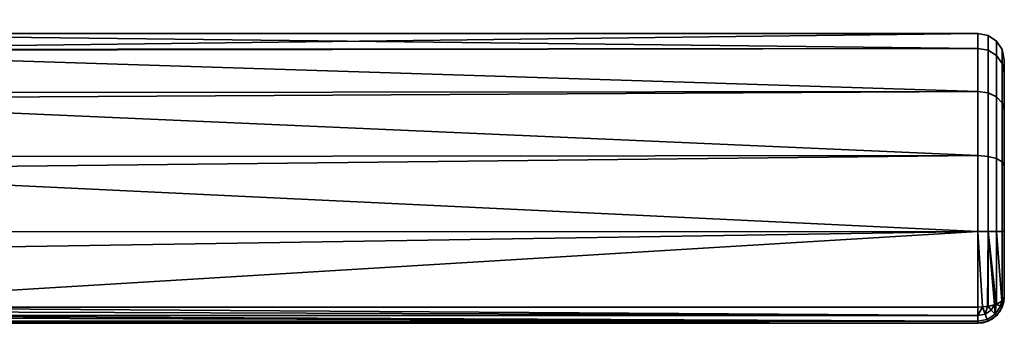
# Model space of a CAD drawing. Header units: millimetres. Extents: x -508 to 6708, y -115 to 193.
# Tile 739 of 1056: x 2696 to 2771, y -115 to -92. Entities that reach past the tile are written whole.
import ezdxf

# ---------------------------------------------------------------- set-up
doc = ezdxf.new("R2010")
doc.units = ezdxf.units.MM
doc.layers.add('151', color=7, linetype='Continuous', true_color=0xffffff)

# ---------------------------------------------------------------- blocks, each defined once
blk = doc.blocks.new('UG_SURFACE_197')
at = {"layer": '151', "color": 254, "linetype": 'Continuous', "lineweight": 35}
for points in [[(2769, -94.144, 1098.254), (2671, -94.218, 1098.27), (2671, -93, 1104)], [(2769, -93, 1104), (2671, -93, 1104), (2671, -94.218, 1109.73)], [(2671, -94.218, 1109.73), (2769, -94.144, 1109.746), (2769, -93, 1104)], [(2671, -93, 1104), (2769, -93, 1104), (2769, -94.144, 1098.254)], [(2769.765, -94.285, 1109.688), (2769.765, -93.152, 1104), (2769, -93, 1104), (2769, -94.144, 1109.746)], [(2769.765, -93.152, 1104), (2769.765, -94.285, 1098.312), (2769, -94.144, 1098.254), (2769, -93, 1104)], [(2770.414, -94.685, 1109.522), (2770.414, -93.586, 1104), (2769.765, -93.152, 1104), (2769.765, -94.285, 1109.688)], [(2770.414, -93.586, 1104), (2770.414, -94.685, 1098.478), (2769.765, -94.285, 1098.312), (2769.765, -93.152, 1104)], [(2671, -94.297, 1097.899), (2769, -94.144, 1098.254), (2769, -97.402, 1093.385)], [(2769, -94.144, 1109.746), (2671, -94.218, 1109.73), (2671, -94.297, 1110.101)], [(2671, -94.297, 1110.101), (2769, -97.402, 1114.615), (2769, -94.144, 1109.746)], [(2671, -94.297, 1097.899), (2671, -94.218, 1098.27), (2769, -94.144, 1098.254)], [(2769.765, -97.51, 1114.508), (2769.765, -94.285, 1109.688), (2769, -94.144, 1109.746), (2769, -97.402, 1114.615)], [(2769.765, -94.285, 1098.312), (2769.765, -97.51, 1093.492), (2769, -97.402, 1093.385), (2769, -94.144, 1098.254)], [(2770.848, -95.285, 1109.273), (2770.848, -94.235, 1104), (2770.414, -93.586, 1104), (2770.414, -94.685, 1109.522)], [(2770.848, -94.235, 1104), (2770.848, -95.285, 1098.727), (2770.414, -94.685, 1098.478), (2770.414, -93.586, 1104)], [(2769, -97.402, 1093.385), (2671, -97.516, 1093.467), (2671, -94.297, 1097.899)], [(2671, -94.297, 1110.101), (2671, -97.516, 1114.532), (2769, -97.402, 1114.615)], [(2770.414, -97.816, 1114.201), (2770.414, -94.685, 1109.522), (2769.765, -94.285, 1109.688), (2769.765, -97.51, 1114.508)], [(2770.414, -94.685, 1098.478), (2770.414, -97.816, 1093.799), (2769.765, -97.51, 1093.492), (2769.765, -94.285, 1098.312)], [(2770.848, -98.275, 1113.742), (2770.848, -95.285, 1109.273), (2770.414, -94.685, 1109.522), (2770.414, -97.816, 1114.201)], [(2770.848, -95.285, 1098.727), (2770.848, -98.275, 1094.258), (2770.414, -97.816, 1093.799), (2770.414, -94.685, 1098.478)], [(2771, -95.992, 1108.98), (2771, -95, 1104), (2770.848, -94.235, 1104), (2770.848, -95.285, 1109.273)], [(2771, -95, 1104), (2771, -95.992, 1099.02), (2770.848, -95.285, 1098.727), (2770.848, -94.235, 1104)], [(2771, -98.815, 1113.2), (2771, -95.992, 1108.98), (2770.848, -95.285, 1109.273), (2770.848, -98.275, 1113.742)], [(2771, -95.992, 1099.02), (2771, -98.815, 1094.8), (2770.848, -98.275, 1094.258), (2770.848, -95.285, 1098.727)], [(2771, -98.815, 1113.2), (2771, -98.815, 1094.8), (2771, -95.992, 1099.02), (2771, -95, 1104)], [(2771, -95, 1104), (2771, -95.992, 1108.98), (2771, -98.815, 1113.2)], [(2671, -97.963, 1092.853), (2769, -97.402, 1093.385), (2769, -102.277, 1090.135)], [(2769, -102.277, 1117.865), (2769, -97.402, 1114.615), (2671, -97.963, 1115.147)], [(2769, -97.402, 1114.615), (2671, -97.516, 1114.532), (2671, -97.963, 1115.147)], [(2671, -97.963, 1092.853), (2671, -97.516, 1093.467), (2769, -97.402, 1093.385)], [(2769.765, -102.335, 1117.725), (2769.765, -97.51, 1114.508), (2769, -97.402, 1114.615), (2769, -102.277, 1117.865)], [(2769.765, -97.51, 1093.492), (2769.765, -102.335, 1090.275), (2769, -102.277, 1090.135), (2769, -97.402, 1093.385)], [(2770.414, -102.501, 1117.324), (2770.414, -97.816, 1114.201), (2769.765, -97.51, 1114.508), (2769.765, -102.335, 1117.725)], [(2770.414, -97.816, 1093.799), (2770.414, -102.501, 1090.676), (2769.765, -102.335, 1090.275), (2769.765, -97.51, 1093.492)], [(2770.848, -102.748, 1116.724), (2770.848, -98.275, 1113.742), (2770.414, -97.816, 1114.201), (2770.414, -102.501, 1117.324)], [(2770.848, -98.275, 1094.258), (2770.848, -102.748, 1091.276), (2770.414, -102.501, 1090.676), (2770.414, -97.816, 1093.799)], [(2769, -102.277, 1090.135), (2671, -102.376, 1090.305), (2671, -97.963, 1092.853)], [(2671, -97.963, 1115.147), (2671, -102.376, 1117.695), (2769, -102.277, 1117.865)], [(2771, -103.04, 1116.017), (2771, -98.815, 1113.2), (2770.848, -98.275, 1113.742), (2770.848, -102.748, 1116.724)], [(2771, -98.815, 1094.8), (2771, -103.04, 1091.983), (2770.848, -102.748, 1091.276), (2770.848, -98.275, 1094.258)], [(2771, -98.815, 1113.2), (2771, -103.04, 1091.983), (2771, -98.815, 1094.8)], [(2771, -98.815, 1113.2), (2771, -103.04, 1116.017), (2771, -103.04, 1091.983)], [(2671, -103.365, 1089.734), (2769, -102.277, 1090.135), (2769, -108.025, 1089)], [(2769, -108.025, 1119), (2769, -102.277, 1117.865), (2671, -103.365, 1118.266)], [(2769, -102.277, 1117.865), (2671, -102.376, 1117.695), (2671, -103.365, 1118.266)], [(2671, -103.365, 1089.734), (2671, -102.376, 1090.305), (2769, -102.277, 1090.135)], [(2769.765, -108.025, 1118.848), (2769.765, -102.335, 1117.725), (2769, -102.277, 1117.865), (2769, -108.025, 1119)], [(2769.765, -102.335, 1090.275), (2769.765, -108.025, 1089.152), (2769, -108.025, 1089), (2769, -102.277, 1090.135)], [(2770.414, -108.024, 1118.414), (2770.414, -102.501, 1117.324), (2769.765, -102.335, 1117.725), (2769.765, -108.025, 1118.848)], [(2770.414, -102.501, 1090.676), (2770.414, -108.024, 1089.586), (2769.765, -108.025, 1089.152), (2769.765, -102.335, 1090.275)], [(2770.848, -108.023, 1117.765), (2770.848, -102.748, 1116.724), (2770.414, -102.501, 1117.324), (2770.414, -108.024, 1118.414)], [(2770.848, -102.748, 1091.276), (2770.848, -108.023, 1090.235), (2770.414, -108.024, 1089.586), (2770.414, -102.501, 1090.676)], [(2771, -108.022, 1117), (2771, -103.04, 1116.017), (2770.848, -102.748, 1116.724), (2770.848, -108.023, 1117.765)], [(2771, -103.04, 1091.983), (2771, -108.022, 1091), (2770.848, -108.023, 1090.235), (2770.848, -102.748, 1091.276)], [(2771, -103.04, 1116.017), (2771, -113, 1092), (2771, -108.022, 1091), (2771, -103.04, 1091.983)], [(2771, -103.04, 1116.017), (2771, -108.022, 1117), (2771, -113, 1116), (2771, -113, 1092)], [(2769, -108.025, 1089), (2671, -108.051, 1089.242), (2671, -103.365, 1089.734)], [(2671, -103.365, 1118.266), (2671, -108.051, 1118.758), (2769, -108.025, 1119)], [(2769, -108.025, 1119), (2671, -109.568, 1118.918), (2674.353, -113.769, 1117.846)], [(2769, -108.025, 1119), (2671, -108.051, 1118.758), (2671, -109.568, 1118.918)], [(2674.353, -113.769, 1090.154), (2671, -109.568, 1089.082), (2769, -108.025, 1089)], [(2671, -109.568, 1089.082), (2671, -108.051, 1089.242), (2769, -108.025, 1089)], [(2769, -108.025, 1089), (2769, -113.769, 1090.154), (2674.353, -113.769, 1090.154)], [(2674.353, -113.769, 1117.846), (2769, -113.769, 1117.846), (2769, -108.025, 1119)], [(2769, -108.025, 1089), (2769.765, -108.025, 1089.152), (2769.733, -113.713, 1090.289), (2769.341, -113.743, 1090.216)], [(2769.765, -108.025, 1118.848), (2769, -108.025, 1119), (2769.341, -113.743, 1117.784), (2769.733, -113.713, 1117.712)], [(2769, -108.025, 1119), (2769, -113.769, 1117.846), (2769.341, -113.743, 1117.784)], [(2769.341, -113.743, 1090.216), (2769, -113.769, 1090.154), (2769, -108.025, 1089)], [(2769.765, -108.025, 1089.152), (2769.765, -113.711, 1090.294), (2769.733, -113.713, 1090.289)], [(2769.733, -113.713, 1117.712), (2769.765, -113.711, 1117.706), (2769.765, -108.025, 1118.848)], [(2769.765, -108.025, 1089.152), (2770.414, -108.024, 1089.586), (2770.414, -113.544, 1090.695), (2770.381, -113.552, 1090.674)], [(2770.381, -113.552, 1117.326), (2770.414, -113.544, 1117.305), (2770.414, -108.024, 1118.414), (2769.765, -108.025, 1118.848)], [(2769.765, -108.025, 1089.152), (2770.381, -113.552, 1090.674), (2770.245, -113.587, 1090.59)], [(2769.765, -108.025, 1118.848), (2769.765, -113.711, 1117.706), (2770.245, -113.587, 1117.41)], [(2770.245, -113.587, 1117.41), (2770.381, -113.552, 1117.326), (2769.765, -108.025, 1118.848)], [(2770.245, -113.587, 1090.59), (2769.765, -113.711, 1090.294), (2769.765, -108.025, 1089.152)], [(2770.414, -108.024, 1089.586), (2770.848, -108.023, 1090.235), (2770.848, -113.294, 1091.293), (2770.806, -113.318, 1091.236)], [(2770.806, -113.318, 1116.764), (2770.848, -113.294, 1116.706), (2770.848, -108.023, 1117.765), (2770.414, -108.024, 1118.414)], [(2770.414, -108.024, 1118.414), (2770.414, -113.544, 1117.305), (2770.806, -113.318, 1116.764)], [(2770.806, -113.318, 1091.236), (2770.414, -113.544, 1090.695), (2770.414, -108.024, 1089.586)], [(2771, -113, 1116), (2771, -108.022, 1117), (2770.848, -108.023, 1117.765), (2770.848, -113.294, 1116.706)], [(2771, -108.022, 1091), (2771, -113, 1092), (2770.848, -113.294, 1091.293), (2770.848, -108.023, 1090.235)], [(2770.001, -113.992, 1117.419), (2770.245, -113.587, 1117.41), (2769.765, -113.711, 1117.706)], [(2769.765, -113.711, 1090.294), (2770.245, -113.587, 1090.59), (2770.001, -113.992, 1090.581)], [(2770.245, -113.587, 1117.41), (2770.001, -113.992, 1117.419), (2770.312, -114.299, 1116.768)], [(2770.312, -114.299, 1091.232), (2770.001, -113.992, 1090.581), (2770.245, -113.587, 1090.59)], [(2770.312, -114.299, 1116.768), (2770.381, -113.552, 1117.326), (2770.245, -113.587, 1117.41)], [(2770.245, -113.587, 1090.59), (2770.381, -113.552, 1090.674), (2770.312, -114.299, 1091.232)], [(2770.312, -114.299, 1116.768), (2770.711, -113.695, 1116.768), (2770.381, -113.552, 1117.326)], [(2770.381, -113.552, 1090.674), (2770.711, -113.695, 1091.232), (2770.312, -114.299, 1091.232)], [(2770.414, -113.544, 1117.305), (2770.381, -113.552, 1117.326), (2770.711, -113.695, 1116.768)], [(2770.711, -113.695, 1091.232), (2770.381, -113.552, 1090.674), (2770.414, -113.544, 1090.695)], [(2770.711, -113.695, 1116.768), (2770.806, -113.318, 1116.764), (2770.414, -113.544, 1117.305)], [(2770.414, -113.544, 1090.695), (2770.806, -113.318, 1091.236), (2770.711, -113.695, 1091.232)], [(2770.711, -113.695, 1116.768), (2770.853, -113.752, 1116), (2770.848, -113.294, 1116.706)], [(2770.848, -113.294, 1116.706), (2770.806, -113.318, 1116.764), (2770.711, -113.695, 1116.768)], [(2770.711, -113.695, 1091.232), (2770.806, -113.318, 1091.236), (2770.848, -113.294, 1091.293)], [(2770.848, -113.294, 1091.293), (2770.853, -113.752, 1092), (2770.711, -113.695, 1091.232)], [(2770.853, -113.752, 1116), (2771, -113, 1116), (2770.848, -113.294, 1116.706)], [(2770.848, -113.294, 1091.293), (2771, -113, 1092), (2770.853, -113.752, 1092)], [(2770.853, -113.752, 1092), (2771, -113, 1092), (2771, -113, 1116), (2770.853, -113.752, 1116)], [(2674.289, -114.067, 1117.692), (2674.21, -114.399, 1117.393), (2769, -114.415, 1117.411)], [(2769, -114.41, 1090.581), (2674.21, -114.399, 1090.607), (2674.289, -114.067, 1090.308)], [(2769, -114.415, 1117.411), (2674.35, -113.783, 1117.84), (2674.289, -114.067, 1117.692)], [(2674.289, -114.067, 1090.308), (2674.35, -113.783, 1090.16), (2769, -114.41, 1090.581)], [(2674.353, -113.769, 1117.846), (2674.35, -113.783, 1117.84), (2769, -114.415, 1117.411)], [(2769, -114.41, 1090.581), (2674.35, -113.783, 1090.16), (2674.353, -113.769, 1090.154)], [(2769, -114.415, 1117.411), (2769, -114.41, 1117.419), (2674.353, -113.769, 1117.846)], [(2769, -114.41, 1117.419), (2769, -113.769, 1117.846), (2674.353, -113.769, 1117.846)], [(2674.353, -113.769, 1090.154), (2769, -113.769, 1090.154), (2769, -114.41, 1090.581)], [(2769, -114.41, 1117.419), (2769.542, -114.301, 1117.419), (2769.341, -113.743, 1117.784)], [(2769.341, -113.743, 1117.784), (2769, -113.769, 1117.846), (2769, -114.41, 1117.419)], [(2769, -114.41, 1090.581), (2769, -113.769, 1090.154), (2769.341, -113.743, 1090.216)], [(2769.341, -113.743, 1090.216), (2769.542, -114.301, 1090.581), (2769, -114.41, 1090.581)], [(2769.542, -114.301, 1117.419), (2769, -114.41, 1117.419), (2769, -114.415, 1117.411)], [(2769, -114.415, 1117.411), (2769, -114.846, 1116.768), (2769.711, -114.704, 1116.768), (2769.542, -114.301, 1117.419)], [(2769.542, -114.301, 1090.581), (2769.711, -114.704, 1091.232), (2769, -114.846, 1091.232), (2769, -114.415, 1090.589)], [(2769, -114.415, 1090.589), (2769, -114.41, 1090.581), (2769.542, -114.301, 1090.581)], [(2769.733, -113.713, 1117.712), (2769.341, -113.743, 1117.784), (2769.542, -114.301, 1117.419)], [(2769.542, -114.301, 1090.581), (2769.341, -113.743, 1090.216), (2769.733, -113.713, 1090.289)], [(2769.542, -114.301, 1117.419), (2770.001, -113.992, 1117.419), (2769.733, -113.713, 1117.712)], [(2769.733, -113.713, 1090.289), (2770.001, -113.992, 1090.581), (2769.542, -114.301, 1090.581)], [(2770.001, -113.992, 1117.419), (2769.542, -114.301, 1117.419), (2769.711, -114.704, 1116.768), (2770.312, -114.299, 1116.768)], [(2770.312, -114.299, 1091.232), (2769.711, -114.704, 1091.232), (2769.542, -114.301, 1090.581), (2770.001, -113.992, 1090.581)], [(2770.312, -114.299, 1116.768), (2769.711, -114.704, 1116.768), (2769.77, -114.846, 1116), (2770.413, -114.413, 1116)], [(2770.413, -114.413, 1092), (2769.77, -114.846, 1092), (2769.711, -114.704, 1091.232), (2770.312, -114.299, 1091.232)], [(2769.765, -113.711, 1117.706), (2769.733, -113.713, 1117.712), (2770.001, -113.992, 1117.419)], [(2770.001, -113.992, 1090.581), (2769.733, -113.713, 1090.289), (2769.765, -113.711, 1090.294)], [(2770.711, -113.695, 1116.768), (2770.312, -114.299, 1116.768), (2770.421, -114.408, 1116), (2770.845, -113.764, 1116)], [(2770.845, -113.764, 1092), (2770.421, -114.408, 1092), (2770.312, -114.299, 1091.232), (2770.711, -113.695, 1091.232)], [(2770.413, -114.413, 1116), (2770.421, -114.408, 1116), (2770.312, -114.299, 1116.768)], [(2770.312, -114.299, 1091.232), (2770.421, -114.408, 1092), (2770.413, -114.413, 1092)], [(2770.421, -114.408, 1092), (2770.845, -113.764, 1092), (2770.845, -113.764, 1116), (2770.421, -114.408, 1116)], [(2770.845, -113.764, 1116), (2770.853, -113.752, 1116), (2770.711, -113.695, 1116.768)], [(2770.711, -113.695, 1091.232), (2770.853, -113.752, 1092), (2770.845, -113.764, 1092)], [(2770.853, -113.752, 1116), (2770.845, -113.764, 1116), (2770.845, -113.764, 1092), (2770.853, -113.752, 1092)], [(2769, -115, 1092), (2769, -115, 1116), (2674, -115, 1115.949), (2674, -115, 1092.051)], [(2769, -115, 1116), (2674.002, -115, 1116), (2674, -115, 1115.949)], [(2674, -115, 1092.051), (2674.002, -115, 1092), (2769, -115, 1092)], [(2674.07, -114.888, 1116.66), (2674.002, -115, 1116), (2769, -115, 1116)], [(2769, -115, 1092), (2674.002, -115, 1092), (2674.07, -114.888, 1091.34)], [(2769, -115, 1116), (2674.081, -114.853, 1116.723), (2674.07, -114.888, 1116.66)], [(2674.07, -114.888, 1091.34), (2674.081, -114.853, 1091.277), (2769, -115, 1092)], [(2674.087, -114.835, 1116.757), (2674.081, -114.853, 1116.723), (2769, -115, 1116)], [(2769, -115, 1092), (2674.081, -114.853, 1091.277), (2674.087, -114.835, 1091.243)], [(2674.17, -114.566, 1117.244), (2674.087, -114.835, 1116.757), (2769, -114.847, 1116.764)], [(2769, -114.846, 1091.232), (2674.087, -114.835, 1091.243), (2674.17, -114.566, 1090.757)], [(2769, -115, 1116), (2769, -114.847, 1116.764), (2674.087, -114.835, 1116.757)], [(2769, -114.846, 1091.232), (2769, -114.847, 1091.236), (2674.087, -114.835, 1091.243)], [(2674.087, -114.835, 1091.243), (2769, -114.847, 1091.236), (2769, -115, 1092)], [(2769, -114.847, 1116.764), (2674.206, -114.416, 1117.379), (2674.17, -114.566, 1117.244)], [(2674.17, -114.566, 1090.757), (2674.206, -114.416, 1090.621), (2769, -114.846, 1091.232)], [(2674.21, -114.399, 1117.393), (2674.206, -114.416, 1117.379), (2769, -114.847, 1116.764)], [(2769, -114.846, 1091.232), (2674.206, -114.416, 1090.621), (2674.21, -114.399, 1090.607)], [(2769, -114.847, 1116.764), (2769, -114.846, 1116.768), (2674.21, -114.399, 1117.393)], [(2769, -114.846, 1116.768), (2769, -114.415, 1117.411), (2674.21, -114.399, 1117.393)], [(2674.21, -114.399, 1090.607), (2769, -114.415, 1090.589), (2769, -114.846, 1091.232)], [(2769, -114.41, 1090.581), (2769, -114.415, 1090.589), (2674.21, -114.399, 1090.607)], [(2769.711, -114.704, 1116.768), (2769, -114.847, 1116.764), (2769, -115, 1116), (2769.765, -114.847, 1116)], [(2769.711, -114.704, 1116.768), (2769, -114.846, 1116.768), (2769, -114.847, 1116.764)], [(2769.765, -114.847, 1092), (2769, -115, 1092), (2769, -114.847, 1091.236), (2769.711, -114.704, 1091.232)], [(2769, -114.847, 1091.236), (2769, -114.846, 1091.232), (2769.711, -114.704, 1091.232)], [(2769.765, -114.847, 1092), (2769.765, -114.847, 1116), (2769, -115, 1116), (2769, -115, 1092)], [(2769.765, -114.847, 1116), (2769.77, -114.846, 1116), (2769.711, -114.704, 1116.768)], [(2769.711, -114.704, 1091.232), (2769.77, -114.846, 1092), (2769.765, -114.847, 1092)], [(2769.77, -114.846, 1116), (2769.765, -114.847, 1116), (2769.765, -114.847, 1092), (2769.77, -114.846, 1092)], [(2769.77, -114.846, 1092), (2770.413, -114.413, 1092), (2770.413, -114.413, 1116), (2769.77, -114.846, 1116)], [(2770.421, -114.408, 1116), (2770.413, -114.413, 1116), (2770.413, -114.413, 1092), (2770.421, -114.408, 1092)]]:
    blk.add_3dface(points, dxfattribs=at)

msp = doc.modelspace()

# ---------------------------------------------------------------- linework, layer by layer
at = {"layer": '151', "color": 253, "linetype": 'Continuous', "lineweight": -3}
for p, q in [((2771, -113, 1116), (2771, -113, 1092)), ((2674.353, -113.769, 1117.846), (2769, -113.769, 1117.846)), ((2769, -113.769, 1090.154), (2674.353, -113.769, 1090.154)), ((2674.002, -115, 1092), (2769, -115, 1092)), ((2769, -115, 1116), (2674.002, -115, 1116)), ((2769, -115, 1092), (2769, -115, 1116))]:
    msp.add_line(p, q, dxfattribs=at)
at = {"layer": '151', "color": 253, "linetype": 'Continuous', "lineweight": -3, "extrusion": (-1, 0, 0)}
msp.add_arc((108, 1104, -2769), 15, 67.38014, 292.61986, dxfattribs=at)
at = {"layer": '151', "color": 253, "linetype": 'Continuous', "lineweight": -3, "extrusion": (1, 0, 0)}
for centre, radius, start, end in [((-108, 1104, 2771), 13, 247.38014, 112.61986), ((-113, 1116, 2769), 2, 112.61986, 180), ((-113, 1092, 2769), 2, 180, 247.38014)]:
    msp.add_arc(centre, radius, start, end, dxfattribs=at)
at = {"layer": '151', "color": 253, "linetype": 'Continuous', "lineweight": -3, "extrusion": (0, 0, -1)}
msp.add_arc((-2769, -113, -1092), 2, 180, 270, dxfattribs=at)
at = {"layer": '151', "color": 253, "linetype": 'Continuous', "lineweight": -3}
msp.add_arc((2769, -113, 1116), 2, 270, 0, dxfattribs=at)
at = {"layer": '151', "color": 253, "linetype": 'Continuous', "lineweight": -3, "extrusion": (0, 0.923077, 0.384615)}
msp.add_arc((-2769, 1073.615, 324.923), 2, 90, 180, dxfattribs=at)
at = {"layer": '151', "color": 253, "linetype": 'Continuous', "lineweight": -3, "extrusion": (0, 0.923077, -0.384615)}
msp.add_arc((-2769, 964.538, -524.308), 2, 180, 270, dxfattribs=at)

# ---------------------------------------------------------------- block references
at = {"layer": '151', "color": 253, "linetype": 'Continuous', "lineweight": -3}
msp.add_blockref('UG_SURFACE_197', (0, 0), dxfattribs=at)

doc.saveas('drawing.dxf')
